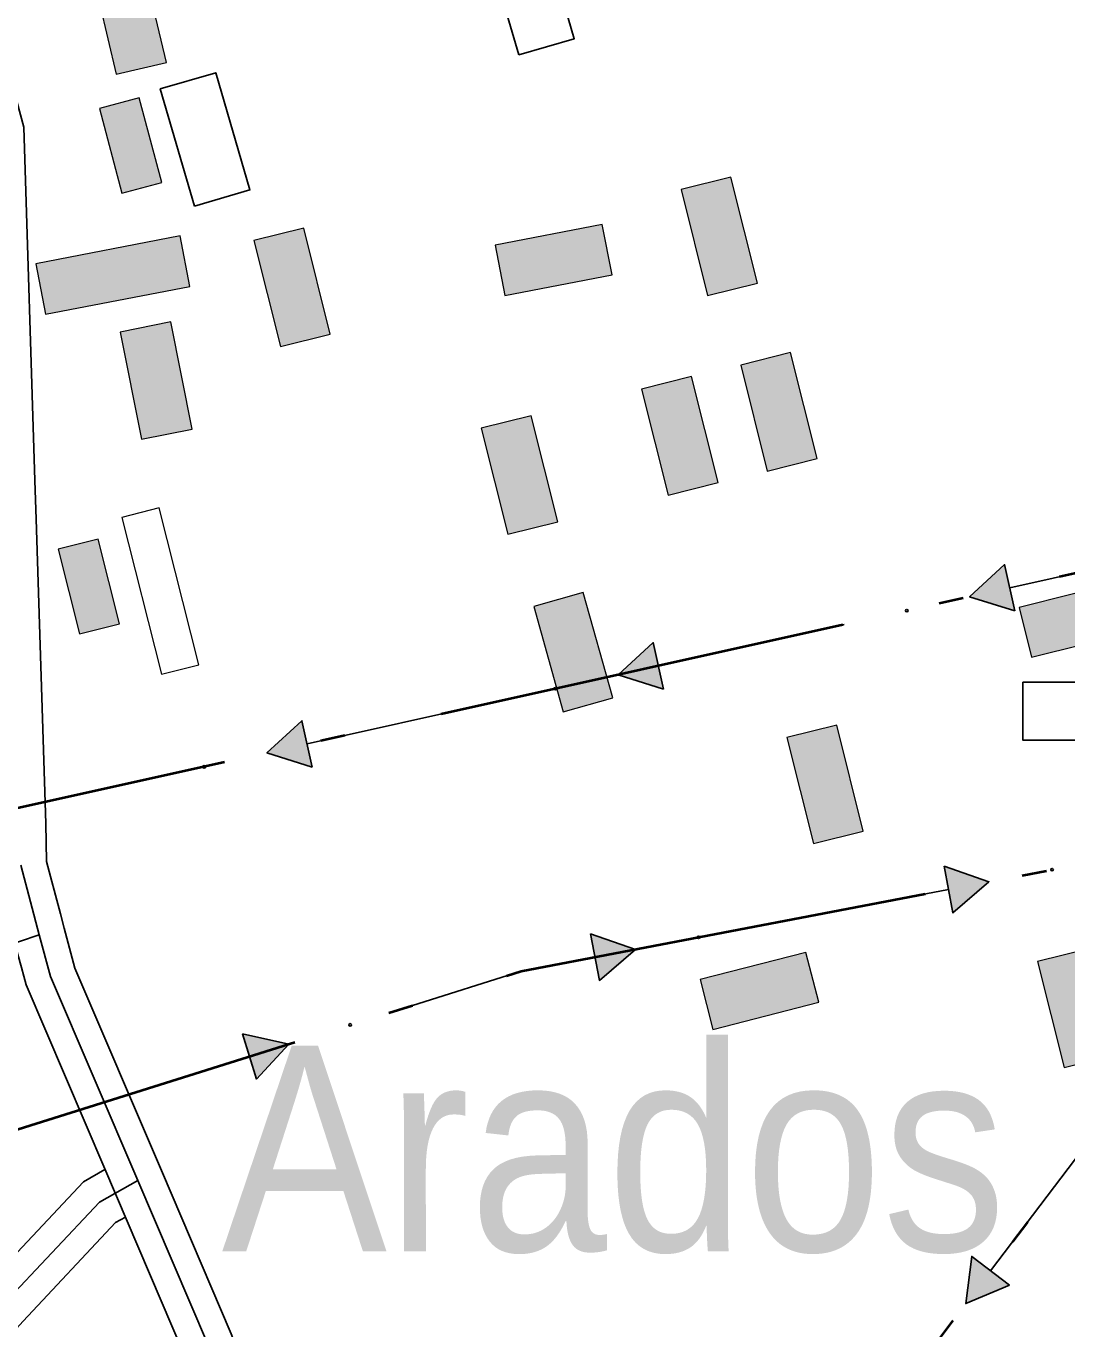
# Model space of a CAD drawing. Extents: x -64005 to -55000, y -89025 to -80000.
# Drawn here: x -62256 to -61851, y -85028 to -84521 of the extents above; entities that cross this region are included whole.
import ezdxf
from ezdxf.enums import TextEntityAlignment as Align

# ---------------------------------------------------------------- set-up
doc = ezdxf.new("R2010")
doc.units = 0
doc.header["$LTSCALE"] = 32
doc.linetypes.add('DOT_DASHED', pattern=[7.7, 5, -1.2, 0.3, -1.2])
doc.linetypes.add('LONG_DASHED', pattern=[7.5, 6, -1.5])
for name, color, linetype, lineweight in [('16', 7, 'Continuous', 25), ('18', 7, 'Continuous', 25), ('39', 7, 'LONG_DASHED', 25), ('6', 7, 'Continuous', 25), ('7', 7, 'Continuous', 13), ('8', 7, 'Continuous', 25)]:
    doc.layers.add(name, color=color, linetype=linetype, lineweight=lineweight)
doc.layers.add('45', color=7, linetype='Continuous')

msp = doc.modelspace()

# ---------------------------------------------------------------- hatches: boundary and pattern name
at = {"layer": '18'}
for points in [[(-61871.01, -84748.59), (-61888.66, -84743.04), (-61875.03, -84730.53)], [(-62007.68, -84778.96), (-62025.33, -84773.4), (-62011.69, -84760.9)], [(-62144.35, -84809.32), (-62161.99, -84803.76), (-62148.36, -84791.26)], [(-61898.58, -84847.82), (-61881.1, -84853.9), (-61895.1, -84865.99)], [(-62036.08, -84874.13), (-62018.61, -84880.21), (-62032.61, -84892.3)], [(-62171.52, -84913.02), (-62153.46, -84917.06), (-62165.98, -84930.68)], [(-61873.05, -85010.77), (-61890.1, -85017.96), (-61887.8, -84999.61)]]:
    msp.add_hatch(color=256, dxfattribs=at).paths.add_polyline_path(points)
at = {"layer": '7'}
for points in [[(-62230.33, -84498.5), (-62220.55, -84539.86), (-62201.09, -84535.26), (-62210.87, -84493.9)], [(-62202.89, -84581.91), (-62211.65, -84549.06), (-62227.11, -84553.19), (-62218.35, -84586.04)], [(-62000.85, -84584.72), (-61990.53, -84625.94), (-61971.13, -84621.08), (-61981.45, -84579.86)], [(-62195.76, -84602.74), (-62251.92, -84613.56), (-62248.14, -84633.2), (-62191.98, -84622.38)], [(-62167.06, -84604.51), (-62156.72, -84645.73), (-62137.32, -84640.87), (-62147.66, -84599.65)], [(-62031.49, -84598.27), (-62073.23, -84606.31), (-62069.45, -84625.95), (-62027.71, -84617.91)], [(-62219.01, -84640.09), (-62210.7, -84681.77), (-62191.09, -84677.85), (-62199.4, -84636.17)], [(-61977.66, -84652.97), (-61967.34, -84694.19), (-61947.94, -84689.33), (-61958.26, -84648.11)], [(-62016.22, -84662.3), (-62005.88, -84703.52), (-61986.48, -84698.66), (-61996.82, -84657.44)], [(-62078.59, -84677.51), (-62068.25, -84718.73), (-62048.85, -84713.87), (-62059.19, -84672.65)], [(-62219.32, -84753.59), (-62227.67, -84720.63), (-62243.18, -84724.55), (-62234.83, -84757.51)], [(-61828.12, -84736.9), (-61869.35, -84747.2), (-61864.5, -84766.6), (-61823.27, -84756.3)], [(-62058.14, -84746.86), (-62046.68, -84787.78), (-62027.42, -84782.38), (-62038.88, -84741.46)], [(-61929.99, -84834.2), (-61940.27, -84792.96), (-61959.67, -84797.8), (-61949.39, -84839.04)], [(-61952.31, -84881.36), (-61993.46, -84891.97), (-61988.47, -84911.34), (-61947.32, -84900.73)], [(-61862.18, -84884.94), (-61851.88, -84926.17), (-61832.48, -84921.32), (-61842.78, -84880.09)]]:
    msp.add_hatch(color=256, dxfattribs=at).paths.add_polyline_path(points)

# ---------------------------------------------------------------- linework, layer by layer
at = {"layer": '16'}
for points in [[(-62064, -84532.35), (-62042.39, -84526.06), (-62055.66, -84480.45), (-62077.27, -84486.74)], [(-62190.18, -84591.13), (-62168.57, -84584.84), (-62181.84, -84539.23), (-62203.45, -84545.52)], [(-61867.97, -84776.32), (-61867.97, -84798.82), (-61820.47, -84798.82), (-61820.47, -84776.32)]]:
    msp.add_lwpolyline(points, close=True, dxfattribs=at)
at = {"layer": '18'}
for p, q in [((-61800.8, -84723.52), (-61873.02, -84739.56)), ((-61937.47, -84753.88), (-62009.69, -84769.93)), ((-62074.14, -84784.24), (-62146.36, -84800.29)), ((-62210.8, -84814.61), (-62283.02, -84830.65)), ((-61969.5, -84870.81), (-61896.84, -84856.91)), ((-62239.34, -84943.98), (-62168.75, -84921.85)), ((-61835.78, -84946.2), (-61880.43, -85005.19))]:
    msp.add_line(p, q, dxfattribs=at)
at = {"layer": '18', "linetype": 'DOT_DASHED', "lineweight": 40}
for points in [[(-55000.81, -81341.27), (-57492.65, -83191.85), (-58506.34, -83610.82), (-59176.97, -83888), (-59245.7, -83916.4), (-60498.5, -84434.2), (-61697.45, -84700.56), (-63379.7, -85074.29), (-63500.32, -85101.08), (-63736.4, -85153.53), (-64000, -85168.65)], [(-64000, -85400.95), (-63756.78, -85343.55), (-63583.22, -85302.6), (-63160.94, -85202.94), (-62774.07, -85111.63), (-62063.05, -84888.71), (-61746.39, -84828.12), (-61731.7, -84825.31), (-61594.06, -84786.87), (-61360.14, -84721.55), (-60481.8, -84478.68), (-59562.86, -84105.04), (-59208.4, -83960.92), (-58840.52, -84105.61)], [(-61690.71, -84709.91), (-61722.23, -84796.2), (-61746.39, -84828.12), (-62010.45, -85176.95), (-62065.73, -85344.1), (-62096.21, -86032.25), (-62031.28, -86290.37), (-62009.8, -86412.7), (-61987.81, -86534.48), (-61958.9, -86657.97), (-61888.4, -87012.83), (-61934.91, -87241.52), (-61961, -87372.97), (-61973.88, -87489.05)]]:
    msp.add_lwpolyline(points, dxfattribs=at)
at = {"layer": '18'}
for points in [[(-61871.01, -84748.59), (-61888.66, -84743.04), (-61875.03, -84730.53)], [(-62007.68, -84778.96), (-62025.33, -84773.4), (-62011.69, -84760.9)], [(-62144.35, -84809.32), (-62161.99, -84803.76), (-62148.36, -84791.26)], [(-61898.58, -84847.82), (-61881.1, -84853.9), (-61895.1, -84865.99)], [(-62036.08, -84874.13), (-62018.61, -84880.21), (-62032.61, -84892.3)], [(-62171.52, -84913.02), (-62153.46, -84917.06), (-62165.98, -84930.68)], [(-61873.05, -85010.77), (-61890.1, -85017.96), (-61887.8, -84999.61)]]:
    msp.add_lwpolyline(points, close=True, dxfattribs=at)
msp.add_lwpolyline([(-62105.75, -84902.1), (-62063.05, -84888.71), (-62034.34, -84883.22)], dxfattribs=at)
for centre in [(-61913.06, -84748.46), (-62049.73, -84778.82), (-62186.4, -84809.19), (-61856.55, -84849.2), (-61994.06, -84875.51), (-62129.61, -84909.58)]:
    msp.add_circle(centre, 0.5, dxfattribs=at)
at = {"layer": '39', "linetype": 'Continuous'}
for p, q in [((-62257.68, -84847.48), (-62253.91, -84861.66)), ((-62253.91, -84861.66), (-62250.5, -84874.49))]:
    msp.add_line(p, q, dxfattribs=at)
at = {"layer": '39'}
for points in [[(-62462.1, -84984.68), (-62265.93, -84879.76), (-62250.5, -84874.49)], [(-62725.78, -85283.17), (-62558.52, -85204.11), (-62427.1, -85137.5), (-62327.27, -85087.97), (-62303.38, -85070.88), (-62294.85, -85058.93), (-62282.05, -85037.59), (-62264.13, -85017.96), (-62227.1, -84978.52), (-62212.23, -84970.15)]]:
    msp.add_lwpolyline(points, dxfattribs=at)
at = {"layer": '39', "linetype": 'Continuous'}
for points in [[(-62250.5, -84874.49), (-62246.18, -84890.73), (-62212.23, -84970.15)], [(-62212.23, -84970.15), (-62185.14, -85033.5), (-62146.6, -85132.6), (-62139.26, -85148.8)]]:
    msp.add_lwpolyline(points, dxfattribs=at)
at = {"layer": '6'}
for points in [[(-62275.4, -84491.88), (-62264.83, -84529.76), (-62256.46, -84560.45), (-62252.18, -84697.85)], [(-62252.18, -84697.85), (-62251.72, -84712.85), (-62248.03, -84831.25), (-62247.71, -84846.07), (-62246.16, -84851.87)], [(-62246.16, -84851.87), (-62242.31, -84866.37), (-62240.83, -84871.92), (-62236.7, -84887.46), (-62203.03, -84966.22), (-62175.89, -85029.73), (-62137.37, -85128.72), (-62130.15, -85144.67), (-62104.14, -85202.05)], [(-62259.97, -84878.03), (-62257.46, -84887.25), (-62255.66, -84894), (-62225.06, -84965.58)], [(-62225.06, -84965.58), (-62194.39, -85037.27), (-62155.83, -85136.48), (-62144.3, -85161.91)]]:
    msp.add_lwpolyline(points, dxfattribs=at)
at = {"layer": '7'}
for points in [[(-62230.33, -84498.5), (-62220.55, -84539.86), (-62201.09, -84535.26), (-62210.87, -84493.9)], [(-62202.89, -84581.91), (-62211.65, -84549.06), (-62227.11, -84553.19), (-62218.35, -84586.04)], [(-62000.85, -84584.72), (-61990.53, -84625.94), (-61971.13, -84621.08), (-61981.45, -84579.86)], [(-62195.76, -84602.74), (-62251.92, -84613.56), (-62248.14, -84633.2), (-62191.98, -84622.38)], [(-62167.06, -84604.51), (-62156.72, -84645.73), (-62137.32, -84640.87), (-62147.66, -84599.65)], [(-62031.49, -84598.27), (-62073.23, -84606.31), (-62069.45, -84625.95), (-62027.71, -84617.91)], [(-62219.01, -84640.09), (-62210.7, -84681.77), (-62191.09, -84677.85), (-62199.4, -84636.17)], [(-61977.66, -84652.97), (-61967.34, -84694.19), (-61947.94, -84689.33), (-61958.26, -84648.11)], [(-62016.22, -84662.3), (-62005.88, -84703.52), (-61986.48, -84698.66), (-61996.82, -84657.44)], [(-62078.59, -84677.51), (-62068.25, -84718.73), (-62048.85, -84713.87), (-62059.19, -84672.65)], [(-62203.85, -84708.5), (-62218.39, -84712.18), (-62202.96, -84773.16), (-62188.42, -84769.48)], [(-62219.32, -84753.59), (-62227.67, -84720.63), (-62243.18, -84724.55), (-62234.83, -84757.51)], [(-61828.12, -84736.9), (-61869.35, -84747.2), (-61864.5, -84766.6), (-61823.27, -84756.3)], [(-62058.14, -84746.86), (-62046.68, -84787.78), (-62027.42, -84782.38), (-62038.88, -84741.46)], [(-61929.99, -84834.2), (-61940.27, -84792.96), (-61959.67, -84797.8), (-61949.39, -84839.04)], [(-61952.31, -84881.36), (-61993.46, -84891.97), (-61988.47, -84911.34), (-61947.32, -84900.73)], [(-61862.18, -84884.94), (-61851.88, -84926.17), (-61832.48, -84921.32), (-61842.78, -84880.09)]]:
    msp.add_lwpolyline(points, close=True, dxfattribs=at)
at = {"layer": '8', "linetype": 'LONG_DASHED'}
msp.add_lwpolyline([(-62718.49, -85268.67), (-62562.92, -85195.13), (-62431.58, -85128.56), (-62332.43, -85079.37), (-62310.55, -85063.71), (-62303.22, -85053.44), (-62290.11, -85031.59), (-62271.47, -85011.17), (-62233.34, -84970.56), (-62224.95, -84965.83)], dxfattribs=at)
at = {"layer": '8'}
msp.add_lwpolyline([(-62714.31, -85288.81), (-62554.12, -85213.09), (-62422.62, -85146.44), (-62322.11, -85096.57), (-62296.21, -85078.05), (-62286.48, -85064.42), (-62273.99, -85043.59), (-62256.79, -85024.75), (-62220.86, -84986.48), (-62217.03, -84984.34)], dxfattribs=at)

# ---------------------------------------------------------------- texts
at = {"layer": '45', "width": 0.9}
msp.add_text('Arados', height=80, rotation=0.007, dxfattribs=at).set_placement((-62026.97, -84997.59), align=Align.CENTER)

doc.saveas('drawing.dxf')
